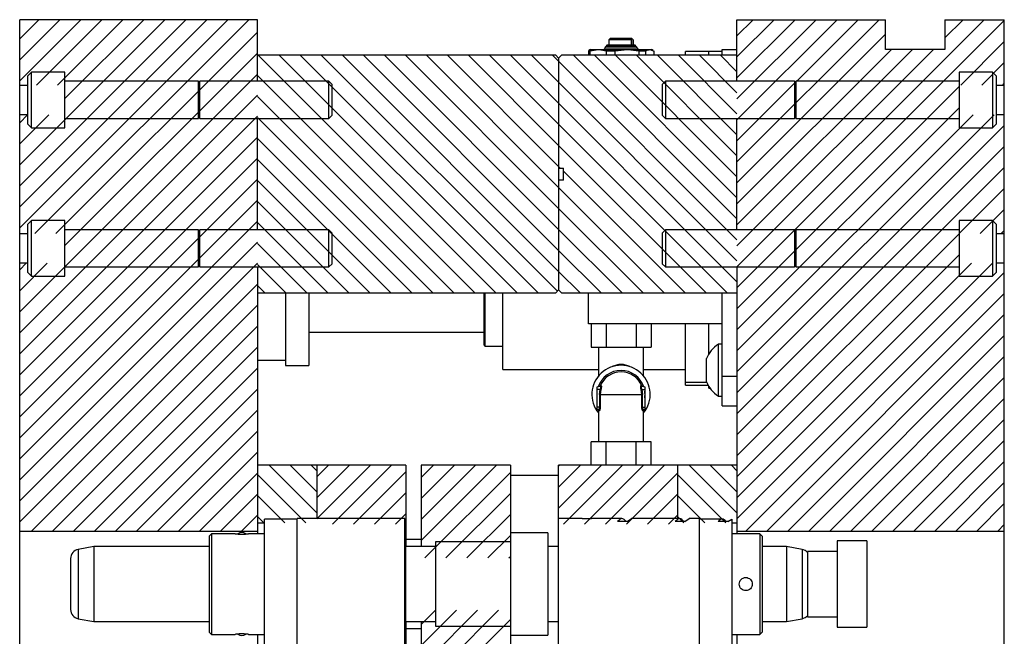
# Model space of a CAD drawing. Header units: inches. Extents: x 1880 to 2363, y -453 to -54.
# Tile 697 of 1056: x 1968 to 1976, y -119 to -114. Entities that reach past the tile are written whole.
import ezdxf

# ---------------------------------------------------------------- set-up
doc = ezdxf.new("R2010")
doc.units = ezdxf.units.IN
doc.header["$LTSCALE"] = 0.5
doc.header["$MEASUREMENT"] = 0
doc.layers.add('SID-M-F', color=202, linetype='Continuous')
doc.layers.add('SID-M-S', color=105, linetype='Continuous')

msp = doc.modelspace()

# ---------------------------------------------------------------- linework, layer by layer
at = {"layer": 'SID-M-F', "linetype": 'Continuous'}
for p, q in [((1968.11348, -114.11953), (1968.27369, -113.95932)), ((1968.11348, -114.2963), (1968.45047, -113.95932)), ((1968.11348, -114.47308), (1968.62725, -113.95932)), ((1968.11348, -115.18019), (1969.33435, -113.95932)), ((1968.11348, -115.35696), (1969.51113, -113.95932)), ((1968.11348, -115.53374), (1969.68791, -113.95932)), ((1968.11348, -115.71052), (1969.86468, -113.95932)), ((1968.24169, -115.75909), (1970.04146, -113.95932)), ((1968.25425, -114.50909), (1968.80402, -113.95932)), ((1968.43103, -114.50909), (1968.9808, -113.95932)), ((1968.49348, -114.62341), (1969.15758, -113.95932)), ((1974.14848, -114.09493), (1974.2841, -113.95932)), ((1974.14848, -114.27171), (1974.46088, -113.95932)), ((1974.14848, -114.44849), (1974.63765, -113.95932)), ((1974.14848, -114.62526), (1974.81443, -113.95932)), ((1974.14848, -114.80204), (1974.99121, -113.95932)), ((1974.14848, -114.97882), (1975.16798, -113.95932)), ((1974.14848, -115.15559), (1975.34476, -113.95932)), ((1974.14848, -116.03948), (1976.22864, -113.95932)), ((1974.14848, -116.21625), (1976.39848, -113.96625)), ((1975.89848, -114.1127), (1976.05187, -113.95932)), ((1968.41846, -115.75909), (1970.11348, -114.06407)), ((1974.14848, -115.33237), (1975.39848, -114.08237)), ((1976.03242, -114.50909), (1976.39848, -114.14303)), ((1968.49348, -115.86085), (1970.11348, -114.24085)), ((1974.14848, -115.50915), (1975.44831, -114.20932)), ((1974.14848, -115.68592), (1975.62509, -114.20932)), ((1974.14848, -115.8627), (1975.80187, -114.20932)), ((1972.12128, -116.25932), (1970.12128, -114.25932)), ((1972.29806, -116.25932), (1970.29806, -114.25932)), ((1972.47484, -116.25932), (1970.47484, -114.25932)), ((1972.63755, -116.24525), (1970.65161, -114.25932)), ((1972.64848, -116.07941), (1970.82839, -114.25932)), ((1972.64848, -115.90263), (1971.00517, -114.25932)), ((1972.64848, -115.72586), (1971.18194, -114.25932)), ((1972.64848, -115.54908), (1971.35872, -114.25932)), ((1972.64848, -115.3723), (1971.5355, -114.25932)), ((1972.64848, -115.19553), (1971.71227, -114.25932)), ((1972.64848, -115.01875), (1971.88905, -114.25932)), ((1974.06583, -116.25932), (1972.06583, -114.25932)), ((1974.14848, -116.1652), (1972.2426, -114.25932)), ((1974.14848, -115.98842), (1972.41938, -114.25932)), ((1974.14848, -115.81164), (1972.59616, -114.25932)), ((1974.14848, -115.63487), (1972.77293, -114.25932)), ((1974.14848, -115.45809), (1972.94971, -114.25932)), ((1974.14848, -115.28131), (1973.12649, -114.25932)), ((1974.14848, -115.10454), (1973.30326, -114.25932)), ((1974.14848, -114.92776), (1973.48004, -114.25932)), ((1974.14848, -114.75098), (1973.65682, -114.25932)), ((1974.14848, -114.57421), (1973.83359, -114.25932)), ((1974.14848, -114.39743), (1974.01037, -114.25932)), ((1976.2092, -114.50909), (1976.39848, -114.31981)), ((1968.11348, -116.41762), (1970.11348, -114.41762)), ((1971.94451, -116.25932), (1970.11348, -114.42829)), ((1976.38598, -114.50909), (1976.39848, -114.49658)), ((1974.14848, -116.39303), (1976.01848, -114.52303)), ((1968.11348, -116.5944), (1970.11348, -114.5944)), ((1971.76773, -116.25932), (1970.11348, -114.60507)), ((1974.14848, -116.56981), (1976.01848, -114.69981)), ((1968.11348, -114.82663), (1968.18058, -114.75954)), ((1968.11348, -115.00341), (1968.35735, -114.75954)), ((1968.11348, -116.77118), (1970.11348, -114.77118)), ((1971.59095, -116.25932), (1970.11348, -114.78185)), ((1974.14848, -116.74658), (1976.13553, -114.75954)), ((1974.14848, -116.92336), (1976.3123, -114.75954)), ((1974.14848, -117.10014), (1976.39848, -114.85014)), ((1968.11348, -116.94795), (1970.11348, -114.94795)), ((1971.41418, -116.25932), (1970.11348, -114.95862)), ((1973.88905, -116.25932), (1972.64848, -115.01875)), ((1974.14848, -117.27691), (1976.39848, -115.02691)), ((1968.11348, -117.12473), (1970.11348, -115.12473)), ((1971.2374, -116.25932), (1970.11348, -115.1354)), ((1972.66227, -115.20932), (1972.64848, -115.19553)), ((1973.71227, -116.25932), (1972.68848, -115.23553)), ((1974.14848, -117.45369), (1976.39848, -115.20369)), ((1968.11348, -117.30151), (1970.11348, -115.30151)), ((1971.06062, -116.25932), (1970.11348, -115.31218)), ((1973.5355, -116.25932), (1972.64848, -115.3723)), ((1976.01986, -115.75909), (1976.39848, -115.38047)), ((1968.11348, -117.47828), (1970.11348, -115.47828)), ((1970.88385, -116.25932), (1970.11348, -115.48895)), ((1973.35872, -116.25932), (1972.64848, -115.54908)), ((1976.19664, -115.75909), (1976.39848, -115.55724)), ((1968.11348, -117.65506), (1970.11348, -115.65506)), ((1970.70707, -116.25932), (1970.11348, -115.66573)), ((1973.18194, -116.25932), (1972.64848, -115.72586)), ((1976.37341, -115.75909), (1976.39848, -115.73402)), ((1974.14848, -117.63047), (1976.01848, -115.76047)), ((1968.11348, -117.83184), (1970.11348, -115.83184)), ((1970.53029, -116.25932), (1970.11348, -115.84251)), ((1973.00517, -116.25932), (1972.64848, -115.90263)), ((1974.14848, -117.80724), (1976.01848, -115.93724)), ((1968.11348, -118.00861), (1970.11348, -116.00861)), ((1968.11348, -116.06407), (1968.16801, -116.00954)), ((1968.11348, -116.24085), (1968.34479, -116.00954)), ((1970.35352, -116.25932), (1970.11348, -116.01928)), ((1974.14848, -117.98402), (1976.12296, -116.00954)), ((1974.14848, -118.1608), (1976.29974, -116.00954)), ((1972.82839, -116.25932), (1972.64848, -116.07941)), ((1974.22326, -118.2628), (1976.39848, -116.08757)), ((1968.11348, -118.18539), (1970.11348, -116.18539)), ((1970.17674, -116.25932), (1970.11348, -116.19606)), ((1974.40003, -118.2628), (1976.39848, -116.26435)), ((1968.21285, -118.2628), (1970.11348, -116.36217)), ((1974.57681, -118.2628), (1976.39848, -116.44113)), ((1968.38963, -118.2628), (1970.11348, -116.53894)), ((1974.75359, -118.2628), (1976.39848, -116.6179)), ((1968.5664, -118.2628), (1970.11348, -116.71572)), ((1974.93036, -118.2628), (1976.39848, -116.79468)), ((1968.74318, -118.2628), (1970.11348, -116.8925)), ((1975.10714, -118.2628), (1976.39848, -116.97146)), ((1968.91996, -118.2628), (1970.11348, -117.06927)), ((1975.28392, -118.2628), (1976.39848, -117.14823)), ((1969.09673, -118.2628), (1970.11348, -117.24605)), ((1975.46069, -118.2628), (1976.39848, -117.32501)), ((1969.27351, -118.2628), (1970.11348, -117.42283)), ((1975.63747, -118.2628), (1976.39848, -117.50179)), ((1969.45029, -118.2628), (1970.11348, -117.5996)), ((1970.61348, -118.11027), (1970.21253, -117.70932)), ((1970.61348, -117.9335), (1970.3893, -117.70932)), ((1970.61348, -117.75672), (1970.56608, -117.70932)), ((1970.61348, -117.80671), (1970.71088, -117.70932)), ((1970.61348, -117.98349), (1970.88765, -117.70932)), ((1970.61348, -118.16026), (1971.06443, -117.70932)), ((1970.74437, -118.20615), (1971.24121, -117.70932)), ((1971.49199, -117.81209), (1971.59476, -117.70932)), ((1971.49199, -117.98887), (1971.77154, -117.70932)), ((1971.49199, -118.16564), (1971.94831, -117.70932)), ((1971.49199, -118.34242), (1972.12509, -117.70932)), ((1972.64848, -117.71625), (1972.65542, -117.70932)), ((1972.64848, -117.89303), (1972.8322, -117.70932)), ((1972.64848, -118.06981), (1973.00897, -117.70932)), ((1972.68892, -118.20615), (1973.18575, -117.70932)), ((1972.86569, -118.20615), (1973.36253, -117.70932)), ((1973.04247, -118.20615), (1973.53931, -117.70932)), ((1974.14848, -118.10974), (1973.74806, -117.70932)), ((1974.14848, -117.93296), (1973.92484, -117.70932)), ((1974.14848, -117.75619), (1974.10161, -117.70932)), ((1975.81425, -118.2628), (1976.39848, -117.67856)), ((1969.62706, -118.2628), (1970.11348, -117.77638)), ((1970.52021, -118.19378), (1970.11348, -117.78705)), ((1970.92115, -118.20615), (1971.36348, -117.76382)), ((1971.52227, -118.48892), (1972.24199, -117.7692)), ((1973.21925, -118.20615), (1973.64848, -117.77691)), ((1974.05574, -118.19378), (1973.64848, -117.78652)), ((1975.99102, -118.2628), (1976.39848, -117.85534)), ((1969.80384, -118.2628), (1970.11348, -117.95316)), ((1970.34343, -118.19378), (1970.11348, -117.96383)), ((1971.09793, -118.20615), (1971.36348, -117.94059)), ((1971.69904, -118.48892), (1972.24199, -117.94597)), ((1973.39602, -118.20615), (1973.64848, -117.95369)), ((1973.87897, -118.19378), (1973.64848, -117.96329)), ((1976.1678, -118.2628), (1976.39848, -118.03212)), ((1969.98062, -118.2628), (1970.11348, -118.12993)), ((1970.16666, -118.19378), (1970.11348, -118.1406)), ((1971.2747, -118.20615), (1971.36348, -118.11737)), ((1971.87582, -118.48892), (1972.24199, -118.12275)), ((1973.5728, -118.20615), (1973.64848, -118.13047)), ((1973.70219, -118.19378), (1973.64848, -118.14007)), ((1976.34458, -118.2628), (1976.39848, -118.20889)), ((1972.0526, -118.48892), (1972.24199, -118.29953)), ((1972.22937, -118.48892), (1972.24199, -118.4763)), ((1971.49199, -119.04953), (1971.6118, -118.92971)), ((1971.49199, -119.2263), (1971.78858, -118.92971)), ((1971.49199, -119.40308), (1971.96535, -118.92971)), ((1971.64426, -119.42759), (1972.14213, -118.92971)), ((1971.77199, -119.47663), (1972.24199, -119.00663))]:
    msp.add_line(p, q, dxfattribs=at)
at = {"layer": 'SID-M-S'}
for p, q in [((1968.11348, -115.75909), (1968.11348, -113.95932)), ((1970.11348, -113.95932), (1968.11348, -113.95932)), ((1970.11348, -114.47807), (1970.11348, -113.95932)), ((1974.14848, -113.95932), (1975.39848, -113.95932)), ((1974.14848, -114.47807), (1974.14848, -113.95932)), ((1975.39848, -114.20932), (1975.39848, -113.95932)), ((1975.89848, -113.95932), (1975.89848, -114.20932)), ((1975.89848, -113.95932), (1976.39848, -113.95932)), ((1976.39848, -115.75909), (1976.39848, -113.95932)), ((1973.08293, -114.11692), (1973.07112, -114.12873)), ((1973.07112, -114.12873), (1973.07112, -114.17352)), ((1973.26243, -114.12873), (1973.07112, -114.12873)), ((1973.26404, -114.11692), (1973.08293, -114.11692)), ((1973.26243, -114.17313), (1973.26243, -114.12873)), ((1973.27585, -114.12873), (1973.26404, -114.11692)), ((1973.27497, -114.12873), (1973.27497, -114.17313)), ((1973.27585, -114.12873), (1973.27497, -114.12873)), ((1973.27585, -114.17352), (1973.27585, -114.12873)), ((1972.90394, -114.21988), (1972.89833, -114.22259)), ((1972.89833, -114.22259), (1972.91393, -114.22259)), ((1972.89833, -114.22259), (1972.89833, -114.25932)), ((1972.91758, -114.21123), (1972.90352, -114.21935)), ((1972.91393, -114.22259), (1972.98161, -114.21123)), ((1972.91393, -114.25932), (1972.91393, -114.22259)), ((1972.91758, -114.21123), (1973.42939, -114.21123)), ((1973.30933, -114.19861), (1973.03764, -114.19861)), ((1973.05461, -114.17468), (1973.04544, -114.18371)), ((1973.30152, -114.18371), (1973.04544, -114.18371)), ((1973.04929, -114.22259), (1973.12393, -114.22259)), ((1973.04929, -114.22259), (1973.04929, -114.25932)), ((1973.29236, -114.17468), (1973.05461, -114.17468)), ((1973.28957, -114.17352), (1973.05739, -114.17352)), ((1973.12393, -114.22259), (1973.22418, -114.21123)), ((1973.12393, -114.25932), (1973.12393, -114.22259)), ((1973.27497, -114.17313), (1973.26243, -114.17313)), ((1973.30152, -114.18371), (1973.29236, -114.17468)), ((1973.32444, -114.22259), (1973.32444, -114.25932)), ((1973.32444, -114.22259), (1973.38348, -114.22259)), ((1973.38348, -114.25932), (1973.38348, -114.22259)), ((1973.41606, -114.21123), (1973.44306, -114.22065)), ((1973.44345, -114.21935), (1973.42939, -114.21123)), ((1973.44864, -114.22259), (1973.44864, -114.25932)), ((1973.91226, -114.22652), (1973.71541, -114.22652)), ((1973.71541, -114.25932), (1973.71541, -114.22652)), ((1973.91226, -114.25932), (1973.91226, -114.22652)), ((1974.02348, -114.22703), (1973.91226, -114.22703)), ((1974.02348, -114.20932), (1974.14848, -114.20932)), ((1974.02348, -114.25932), (1974.02348, -114.20932)), ((1975.89848, -114.20932), (1975.39848, -114.20932)), ((1972.62348, -114.25932), (1970.11348, -114.25932)), ((1972.62348, -114.25932), (1972.64848, -114.28432)), ((1972.64848, -114.28432), (1972.67348, -114.25932)), ((1972.64848, -114.28432), (1972.64848, -116.23432)), ((1974.14848, -114.25932), (1972.67348, -114.25932)), ((1968.21223, -114.39994), (1968.18098, -114.43119)), ((1968.49348, -114.39994), (1968.21223, -114.39994)), ((1968.21223, -114.86869), (1968.21223, -114.39994)), ((1968.49348, -114.86869), (1968.49348, -114.39994)), ((1976.29973, -114.39994), (1976.01848, -114.39994)), ((1976.01848, -114.39994), (1976.01848, -114.86869)), ((1976.33098, -114.43119), (1976.29973, -114.39994)), ((1976.29973, -114.39994), (1976.29973, -114.86869)), ((1968.18098, -114.83744), (1968.18098, -114.43119)), ((1969.61888, -114.47807), (1968.49348, -114.47807)), ((1969.61888, -114.79057), (1969.61888, -114.47807)), ((1969.62898, -114.47807), (1969.6204, -114.50162)), ((1970.71573, -114.47807), (1969.62898, -114.47807)), ((1969.62898, -114.79057), (1969.62898, -114.47807)), ((1970.74348, -114.50582), (1970.71573, -114.47807)), ((1970.71573, -114.79057), (1970.71573, -114.47807)), ((1973.54623, -114.47807), (1973.51848, -114.50582)), ((1974.63299, -114.47807), (1973.54623, -114.47807)), ((1973.54623, -114.47807), (1973.54623, -114.79057)), ((1974.64156, -114.50162), (1974.63299, -114.47807)), ((1974.63299, -114.47807), (1974.63299, -114.79057)), ((1976.01848, -114.47807), (1974.64309, -114.47807)), ((1974.64309, -114.47807), (1974.64309, -114.79057)), ((1976.33098, -114.43119), (1976.33098, -114.83744)), ((1968.11348, -114.50909), (1968.18098, -114.50909)), ((1969.6204, -114.76701), (1969.6204, -114.50162)), ((1970.74348, -114.76282), (1970.74348, -114.50582)), ((1973.51848, -114.50582), (1973.51848, -114.76282)), ((1974.64156, -114.50162), (1974.64156, -114.76701)), ((1976.33098, -114.50909), (1976.39848, -114.50909)), ((1968.18098, -114.75954), (1968.11348, -114.75954)), ((1968.49348, -114.79057), (1969.61888, -114.79057)), ((1969.6204, -114.76701), (1969.62898, -114.79057)), ((1969.62898, -114.79057), (1970.71573, -114.79057)), ((1970.11348, -115.72807), (1970.11348, -114.79057)), ((1970.71573, -114.79057), (1970.74348, -114.76282)), ((1973.51848, -114.76282), (1973.54623, -114.79057)), ((1973.54623, -114.79057), (1974.63299, -114.79057)), ((1974.14848, -115.72807), (1974.14848, -114.79057)), ((1974.63299, -114.79057), (1974.64156, -114.76701)), ((1974.64309, -114.79057), (1976.01848, -114.79057)), ((1976.39848, -114.75954), (1976.33098, -114.75954)), ((1968.18098, -114.83744), (1968.21223, -114.86869)), ((1968.21223, -114.86869), (1968.49348, -114.86869)), ((1976.01848, -114.86869), (1976.29973, -114.86869)), ((1976.29973, -114.86869), (1976.33098, -114.83744)), ((1972.64848, -115.20932), (1972.68848, -115.20932)), ((1972.68848, -115.30932), (1972.68848, -115.20932)), ((1972.68848, -115.30932), (1972.64848, -115.30932)), ((1968.21223, -115.64994), (1968.18098, -115.68119)), ((1968.49348, -115.64994), (1968.21223, -115.64994)), ((1968.21223, -116.11869), (1968.21223, -115.64994)), ((1968.49348, -116.11869), (1968.49348, -115.64994)), ((1976.29973, -115.64994), (1976.01848, -115.64994)), ((1976.01848, -115.64994), (1976.01848, -116.11869)), ((1976.33098, -115.68119), (1976.29973, -115.64994)), ((1976.29973, -115.64994), (1976.29973, -116.11869)), ((1968.18098, -116.08744), (1968.18098, -115.68119)), ((1969.61888, -115.72807), (1968.49348, -115.72807)), ((1969.61888, -116.04057), (1969.61888, -115.72807)), ((1969.62898, -115.72807), (1969.6204, -115.75162)), ((1970.71573, -115.72807), (1969.62898, -115.72807)), ((1969.62898, -116.04057), (1969.62898, -115.72807)), ((1970.74348, -115.75582), (1970.71573, -115.72807)), ((1970.71573, -116.04057), (1970.71573, -115.72807)), ((1973.54623, -115.72807), (1973.51848, -115.75582)), ((1974.63299, -115.72807), (1973.54623, -115.72807)), ((1973.54623, -115.72807), (1973.54623, -116.04057)), ((1974.64156, -115.75162), (1974.63299, -115.72807)), ((1974.63299, -115.72807), (1974.63299, -116.04057)), ((1976.01848, -115.72807), (1974.64309, -115.72807)), ((1974.64309, -115.72807), (1974.64309, -116.04057)), ((1976.33098, -115.68119), (1976.33098, -116.08744)), ((1968.11348, -115.75909), (1968.18098, -115.75909)), ((1968.11348, -125.80919), (1968.11348, -115.75909)), ((1969.6204, -116.01701), (1969.6204, -115.75162)), ((1970.74348, -116.01282), (1970.74348, -115.75582)), ((1973.51848, -115.75582), (1973.51848, -116.01282)), ((1974.64156, -115.75162), (1974.64156, -116.01701)), ((1976.33098, -115.75909), (1976.39848, -115.75909)), ((1976.39848, -127.05919), (1976.39848, -115.75909)), ((1968.18098, -116.00954), (1968.11348, -116.00954)), ((1968.49348, -116.04057), (1969.61888, -116.04057)), ((1969.6204, -116.01701), (1969.62898, -116.04057)), ((1969.62898, -116.04057), (1970.71573, -116.04057)), ((1970.11348, -116.04057), (1970.11348, -118.28609)), ((1970.71573, -116.04057), (1970.74348, -116.01282)), ((1973.51848, -116.01282), (1973.54623, -116.04057)), ((1973.54623, -116.04057), (1974.63299, -116.04057)), ((1974.14848, -116.04057), (1974.14848, -118.28609)), ((1974.63299, -116.04057), (1974.64156, -116.01701)), ((1974.64309, -116.04057), (1976.01848, -116.04057)), ((1976.39848, -116.00954), (1976.33098, -116.00954)), ((1968.18098, -116.08744), (1968.21223, -116.11869)), ((1968.21223, -116.11869), (1968.49348, -116.11869)), ((1976.01848, -116.11869), (1976.29973, -116.11869)), ((1976.29973, -116.11869), (1976.33098, -116.08744)), ((1972.64848, -116.23432), (1972.62348, -116.25932)), ((1972.67348, -116.25932), (1972.64848, -116.23432)), ((1970.11348, -116.25932), (1972.62348, -116.25932)), ((1970.3497, -116.25932), (1970.3497, -116.86853)), ((1970.54655, -116.25932), (1970.54655, -116.86853)), ((1972.0225, -116.69947), (1972.0225, -116.25932)), ((1972.03037, -116.70735), (1972.03037, -116.25932)), ((1972.17998, -116.9042), (1972.17998, -116.25932)), ((1972.67348, -116.25932), (1974.14848, -116.25932)), ((1972.89848, -116.51832), (1972.89848, -116.25932)), ((1974.02348, -117.20932), (1974.02348, -116.25932)), ((1974.02348, -116.51832), (1972.89848, -116.51832)), ((1972.92089, -116.51832), (1972.92089, -116.71632)), ((1973.04719, -116.51832), (1973.04719, -116.71632)), ((1973.29978, -116.51832), (1973.29978, -116.71632)), ((1973.42607, -116.51832), (1973.42607, -116.71632)), ((1973.71541, -117.03456), (1973.71541, -116.51832)), ((1973.91226, -116.77214), (1973.91226, -116.51832)), ((1970.54655, -116.58924), (1972.0225, -116.58924)), ((1972.03037, -116.70735), (1972.17998, -116.70735)), ((1972.92089, -116.71632), (1973.42607, -116.71632)), ((1972.98348, -116.71632), (1972.98348, -116.95835)), ((1973.36348, -116.95835), (1973.36348, -116.71632)), ((1974.02348, -116.69082), (1973.99248, -116.69082)), ((1973.99248, -117.12782), (1973.99248, -116.69082)), ((1973.89148, -117.00682), (1973.89148, -116.81182)), ((1970.11348, -116.82546), (1970.3497, -116.82546)), ((1970.3497, -116.86853), (1970.54655, -116.86853)), ((1973.17348, -116.86082), (1973.17348, -116.87096)), ((1972.17998, -116.9042), (1972.98348, -116.9042)), ((1973.36348, -116.9042), (1973.71541, -116.9042)), ((1974.02348, -116.95932), (1974.14848, -116.95932)), ((1972.97348, -117.05048), (1972.99774, -117.04398)), ((1972.97348, -117.24048), (1972.97348, -117.05048)), ((1972.9985, -117.03979), (1973.00407, -117.0383)), ((1973.3429, -117.0383), (1973.34847, -117.03979)), ((1973.34923, -117.04398), (1973.37348, -117.05048)), ((1973.37348, -117.05048), (1973.37348, -117.24048)), ((1973.71541, -117.01066), (1973.89314, -117.01066)), ((1973.71541, -117.03456), (1973.90512, -117.03456)), ((1973.91226, -117.06168), (1973.91226, -117.0465)), ((1973.91226, -117.06168), (1973.92264, -117.06168)), ((1972.97143, -117.11382), (1972.97348, -117.08505)), ((1972.97348, -117.14258), (1972.97143, -117.11382)), ((1972.99774, -117.07048), (1972.97348, -117.07048)), ((1972.99188, -117.11382), (1972.99774, -117.07048)), ((1972.99188, -117.11382), (1973.35509, -117.11382)), ((1972.99188, -117.11382), (1972.99188, -117.22048)), ((1973.00407, -117.07265), (1972.9985, -117.11382)), ((1972.9985, -117.11382), (1972.9985, -117.22048)), ((1973.34847, -117.11382), (1973.3429, -117.07265)), ((1973.34847, -117.22048), (1973.34847, -117.11382)), ((1973.34923, -117.07048), (1973.35509, -117.11382)), ((1973.34923, -117.07048), (1973.37348, -117.07048)), ((1973.35509, -117.22048), (1973.35509, -117.11382)), ((1973.99248, -117.12782), (1974.02348, -117.12782)), ((1972.99188, -117.22048), (1972.97348, -117.22048)), ((1973.35509, -117.22048), (1973.37348, -117.22048)), ((1974.02348, -117.20932), (1974.14848, -117.20932)), ((1972.98082, -117.24245), (1972.97348, -117.24048)), ((1972.98348, -117.25094), (1972.98348, -117.51132)), ((1973.36348, -117.51132), (1973.36348, -117.25094)), ((1973.36614, -117.24245), (1973.37348, -117.24048)), ((1973.37129, -117.24108), (1973.36827, -117.2423)), ((1972.92089, -117.70932), (1972.92089, -117.51132)), ((1973.42607, -117.51132), (1972.92089, -117.51132)), ((1973.04719, -117.70932), (1973.04719, -117.51132)), ((1973.29978, -117.70932), (1973.29978, -117.51132)), ((1973.42607, -117.70932), (1973.42607, -117.51132)), ((1971.36348, -117.70932), (1970.11348, -117.70932)), ((1970.61348, -117.70932), (1970.61348, -118.15813)), ((1971.36348, -117.70932), (1971.36348, -118.39436)), ((1971.49199, -117.70932), (1971.49199, -118.39436)), ((1972.24199, -117.70932), (1971.49199, -117.70932)), ((1972.24199, -117.70932), (1972.24199, -119.48932)), ((1972.64848, -121.27624), (1972.64848, -117.70932)), ((1974.14848, -117.70932), (1972.64848, -117.70932)), ((1973.64848, -117.70932), (1973.64848, -118.15813)), ((1972.64549, -117.79682), (1972.24199, -117.79682)), ((1972.64549, -117.79682), (1972.64549, -118.39436)), ((1972.64848, -117.94682), (1972.64549, -117.94382)), ((1970.11348, -118.19378), (1970.17238, -118.19378)), ((1970.44797, -118.16207), (1970.17238, -118.16207)), ((1970.17238, -119.25656), (1970.17238, -118.16207)), ((1971.35348, -118.15813), (1970.44797, -118.15813)), ((1970.44797, -119.2605), (1970.44797, -118.15813)), ((1971.35348, -119.2605), (1971.35348, -118.15813)), ((1971.35348, -118.20615), (1971.36348, -118.20615)), ((1972.84529, -118.15813), (1972.64848, -118.15813)), ((1972.84533, -118.15813), (1972.92608, -118.15813)), ((1973.18079, -118.15813), (1972.92612, -118.15813)), ((1973.22527, -118.18176), (1973.14452, -118.18176)), ((1973.22527, -118.18176), (1973.26153, -118.15813)), ((1973.66635, -118.15813), (1973.26153, -118.15813)), ((1973.71083, -118.18176), (1973.63008, -118.18176)), ((1973.71083, -118.18176), (1973.7471, -118.15813)), ((1973.82959, -118.15813), (1973.7471, -118.15813)), ((1973.82959, -118.15813), (1973.82959, -119.2605)), ((1974.02443, -118.16207), (1973.82959, -118.16207)), ((1974.07213, -118.18176), (1973.99138, -118.18176)), ((1974.07213, -118.18176), (1974.10518, -118.16207)), ((1974.10518, -118.16207), (1974.10518, -119.25656)), ((1974.10518, -118.19378), (1974.14848, -118.19378)), ((1968.11348, -118.2628), (1970.11348, -118.2628)), ((1969.72663, -118.28609), (1969.70695, -118.30577)), ((1969.70695, -118.30577), (1969.70695, -119.11286)), ((1969.92742, -118.28609), (1969.72663, -118.28609)), ((1969.72663, -118.28609), (1969.72663, -119.13254)), ((1970.17238, -118.28609), (1970.03765, -118.28609)), ((1971.36049, -118.30577), (1971.35348, -118.29876)), ((1971.36049, -118.30577), (1971.36049, -119.11286)), ((1972.55695, -118.27821), (1972.24199, -118.27821)), ((1972.55695, -118.27821), (1972.55695, -119.14042)), ((1972.64549, -118.27481), (1972.64848, -118.27182)), ((1974.34081, -118.28609), (1974.10518, -118.28609)), ((1974.14848, -118.2628), (1976.39848, -118.2628)), ((1974.36049, -118.30577), (1974.34081, -118.28609)), ((1974.34081, -118.28609), (1974.34081, -119.13254)), ((1974.36049, -118.30577), (1974.36049, -119.11286)), ((1971.49199, -118.33432), (1971.36348, -118.33432)), ((1972.24199, -118.35499), (1971.61207, -118.35499)), ((1971.61207, -118.35499), (1971.61207, -119.06365)), ((1975.24199, -118.34682), (1974.99199, -118.34682)), ((1974.99199, -118.34682), (1974.99199, -119.07182)), ((1975.24199, -118.34682), (1975.24199, -119.07182)), ((1968.73805, -118.39436), (1968.60627, -118.41759)), ((1968.60627, -118.41759), (1968.60627, -119.00104)), ((1969.70695, -118.39436), (1968.73805, -118.39436)), ((1968.73805, -118.39436), (1968.73805, -119.02428)), ((1971.61207, -118.39436), (1971.36049, -118.39436)), ((1972.64848, -118.39436), (1972.55695, -118.39436)), ((1974.56482, -118.39436), (1974.36049, -118.39436)), ((1974.69661, -118.41759), (1974.56482, -118.39436)), ((1974.56482, -118.39436), (1974.56482, -119.02428)), ((1974.69661, -118.41759), (1974.69661, -119.00104)), ((1974.99199, -118.43432), (1974.74199, -118.43432)), ((1974.74199, -118.43432), (1974.74199, -118.98432)), ((1968.5412, -118.49514), (1968.5412, -118.9235)), ((1968.60627, -119.00104), (1968.73805, -119.02428)), ((1968.73805, -119.02428), (1969.70695, -119.02428)), ((1971.36049, -119.02428), (1971.61207, -119.02428)), ((1971.36348, -119.02428), (1971.36348, -121.09932)), ((1971.49199, -119.02428), (1971.49199, -120.69332)), ((1972.55695, -119.02428), (1972.64848, -119.02428)), ((1974.36049, -119.02428), (1974.56482, -119.02428)), ((1974.56482, -119.02428), (1974.69661, -119.00104)), ((1974.74199, -118.98432), (1974.99199, -118.98432)), ((1969.70695, -119.11286), (1969.72663, -119.13254)), ((1969.72663, -119.13254), (1969.92743, -119.13254)), ((1970.03765, -119.13254), (1970.17238, -119.13254)), ((1970.11348, -119.13254), (1970.11348, -122.78609)), ((1971.35348, -119.11987), (1971.36049, -119.11286)), ((1971.36348, -119.08432), (1971.49199, -119.08432)), ((1971.61207, -119.06365), (1972.24199, -119.06365)), ((1974.10518, -119.13254), (1974.34081, -119.13254)), ((1974.14848, -119.13254), (1974.14848, -122.78609)), ((1974.34081, -119.13254), (1974.36049, -119.11286)), ((1974.99199, -119.07182), (1975.24199, -119.07182)), ((1972.24199, -119.14042), (1972.55695, -119.14042))]:
    msp.add_line(p, q, dxfattribs=at)
for centre, radius, start, end in [((1973.02213, -114.19587), 0.01575, 282.838579, 350.000027), ((1973.06479, -114.20334), 0.02756, 134.589953, 170.119986), ((1973.05739, -114.17746), 0.00394, 90, 134.999216), ((1973.28957, -114.17746), 0.00394, 45.000784, 90), ((1973.28218, -114.20334), 0.02756, 9.880014, 45.410047), ((1973.32484, -114.19587), 0.01575, 189.999973, 257.161421), ((1969.61967, -114.50135), 0.000787, 180, 340), ((1974.6423, -114.50135), 0.000787, 200, 0), ((1969.61967, -114.76728), 0.000787, 20, 180), ((1974.6423, -114.76728), 0.000787, 0, 160), ((1969.61967, -115.75135), 0.000787, 180, 340), ((1974.6423, -115.75135), 0.000787, 200, 0), ((1969.61967, -116.01728), 0.000787, 20, 180), ((1974.6423, -116.01728), 0.000787, 0, 160), ((1972.03037, -116.69947), 0.00787, 180, 270), ((1974.14024, -116.9168), 0.27, 123.177536, 157.118233), ((1973.17348, -117.11382), 0.2455, 320.708191, 219.291809), ((1973.17348, -117.11382), 0.20206, 18.982854, 161.017146), ((1973.17348, -117.11382), 0.19, 22.929802, 157.070198), ((1972.98929, -117.0359), 0.01, 285, 337.070198), ((1973.35768, -117.0359), 0.01, 202.929802, 255), ((1974.14024, -116.90183), 0.27, 202.881767, 236.822464), ((1973.17348, -117.11382), 0.20206, 351.816051, 8.183949), ((1969.98254, -118.3353), 0.05906, 53.884193, 125.856293), ((1968.61994, -118.49514), 0.07874, 100, 180), ((1974.68293, -118.49514), 0.07874, 41.409622, 80), ((1968.61994, -118.9235), 0.07874, 180, 260), ((1974.68293, -118.9235), 0.07874, 280, 318.590378), ((1969.98254, -119.08333), 0.05906, 234.305413, 305.643858)]:
    msp.add_arc(centre, radius, start, end, dxfattribs=at)
for points, knots in [([(1973.26243, -114.12873), (1973.25975, -114.12595), (1973.25594, -114.12201), (1973.25212, -114.11808), (1973.251, -114.11692)], [0, 0, 0, 0, 0.7055643, 1, 1, 1, 1]), ([(1972.98161, -114.21123), (1972.98393, -114.21125), (1973.00664, -114.21147), (1973.02911, -114.21733), (1973.04929, -114.22259)], [0, 0, 0, 0, 0.1020887, 1, 1, 1, 1]), ([(1973.22418, -114.21123), (1973.22762, -114.21125), (1973.26127, -114.21147), (1973.29456, -114.21733), (1973.32444, -114.22259)], [0, 0, 0, 0, 0.1020887, 1, 1, 1, 1]), ([(1973.38348, -114.22259), (1973.39005, -114.21873), (1973.40083, -114.21238), (1973.41178, -114.21155), (1973.41606, -114.21123)], [0, 0, 0, 0, 0.6094935, 1, 1, 1, 1]), ([(1973.17348, -116.86082), (1973.16068, -116.86174), (1973.13401, -116.86366), (1973.11136, -116.87515), (1973.09959, -116.88112)], [0, 0, 0, 0, 0.4802656, 1, 1, 1, 1]), ([(1973.24741, -116.88112), (1973.23604, -116.87534), (1973.21343, -116.86383), (1973.18675, -116.86182), (1973.17348, -116.86082)], [0, 0, 0, 0, 0.5029782, 1, 1, 1, 1]), ([(1973.00407, -117.0383), (1973.00375, -117.03896), (1973.00311, -117.04031), (1973.0016, -117.04197), (1972.9998, -117.04328), (1972.99842, -117.04375), (1972.99774, -117.04398)], [0, 0, 0, 0, 0.2467449, 0.4999991, 0.7532537, 1, 1, 1, 1]), ([(1972.99774, -117.04398), (1972.99838, -117.04392), (1972.99961, -117.04379), (1973.00099, -117.04506), (1973.00186, -117.04736), (1973.00217, -117.05078), (1973.00186, -117.05507), (1973.00099, -117.05992), (1972.99961, -117.06518), (1972.99838, -117.06866), (1972.99774, -117.07048)], [0, 0, 0, 0, 0.1315626, 0.2512161, 0.377661, 0.5000512, 0.6223838, 0.7488539, 0.8685771, 1, 1, 1, 1]), ([(1973.00407, -117.0383), (1973.00469, -117.03827), (1973.00591, -117.03821), (1973.00722, -117.04006), (1973.00802, -117.04322), (1973.00827, -117.04763), (1973.00798, -117.05301), (1973.00716, -117.05911), (1973.00586, -117.06579), (1973.00467, -117.07034), (1973.00407, -117.07265)], [0, 0, 0, 0, 0.1314575, 0.2583214, 0.3826687, 0.5065667, 0.6271707, 0.7483349, 0.8719717, 1, 1, 1, 1]), ([(1973.3429, -117.07265), (1973.3423, -117.07034), (1973.34111, -117.0658), (1973.33981, -117.05913), (1973.33899, -117.05303), (1973.3387, -117.04765), (1973.33894, -117.04324), (1973.33975, -117.04006), (1973.34106, -117.03821), (1973.34228, -117.03827), (1973.3429, -117.0383)], [0, 0, 0, 0, 0.1278516, 0.2513319, 0.3723531, 0.4928195, 0.6168557, 0.741346, 0.8683659, 1, 1, 1, 1]), ([(1973.3429, -117.0383), (1973.34319, -117.03891), (1973.34379, -117.04019), (1973.34522, -117.04183), (1973.34704, -117.04322), (1973.34849, -117.04373), (1973.34923, -117.04398)], [0, 0, 0, 0, 0.22724043, 0.47292215, 0.7326437, 1, 1, 1, 1]), ([(1973.34923, -117.07048), (1973.34859, -117.06866), (1973.34735, -117.06518), (1973.34598, -117.05992), (1973.34511, -117.05507), (1973.3448, -117.05078), (1973.34511, -117.04736), (1973.34597, -117.04506), (1973.34735, -117.04379), (1973.34859, -117.04392), (1973.34923, -117.04398)], [0, 0, 0, 0, 0.1314487, 0.2511467, 0.3776591, 0.4999489, 0.6223823, 0.7487841, 0.8684635, 1, 1, 1, 1]), ([(1972.99774, -117.07048), (1972.99842, -117.07069), (1972.9998, -117.0711), (1973.0016, -117.0717), (1973.00311, -117.07224), (1973.00375, -117.07251), (1973.00407, -117.07265)], [0, 0, 0, 0, 0.24674522, 0.49999994, 0.75325469, 1, 1, 1, 1]), ([(1973.3429, -117.07265), (1973.34322, -117.07251), (1973.34386, -117.07224), (1973.34537, -117.0717), (1973.34717, -117.0711), (1973.34855, -117.07069), (1973.34923, -117.07048)], [0, 0, 0, 0, 0.2467453, 0.5000001, 0.7532548, 1, 1, 1, 1]), ([(1972.99188, -117.22048), (1972.99182, -117.22205), (1972.99169, -117.22526), (1972.99081, -117.22967), (1972.98947, -117.23373), (1972.98731, -117.23821), (1972.98407, -117.24218), (1972.9819, -117.24236), (1972.98082, -117.24245)], [0, 0, 0, 0, 0.1201399, 0.2468608, 0.3613044, 0.4978623, 0.7500165, 1, 1, 1, 1]), ([(1972.9985, -117.22048), (1972.99845, -117.22258), (1972.99834, -117.22677), (1972.99755, -117.23285), (1972.99636, -117.23851), (1972.99479, -117.24349), (1972.99303, -117.24757), (1972.99121, -117.25042), (1972.98948, -117.25213), (1972.98849, -117.25211), (1972.988, -117.25211)], [0, 0, 0, 0, 0.1203331, 0.2400516, 0.3651555, 0.4919134, 0.6208484, 0.7498201, 0.8754155, 1, 1, 1, 1]), ([(1973.35897, -117.25211), (1973.35848, -117.25211), (1973.35749, -117.25213), (1973.35576, -117.25042), (1973.35394, -117.24757), (1973.35218, -117.24349), (1973.35061, -117.23851), (1973.34942, -117.23285), (1973.34862, -117.22677), (1973.34852, -117.22258), (1973.34847, -117.22048)], [0, 0, 0, 0, 0.1245407, 0.2501793, 0.3790626, 0.508087, 0.6347584, 0.7599494, 0.8796264, 1, 1, 1, 1]), ([(1973.36614, -117.24245), (1973.36506, -117.24236), (1973.3629, -117.24218), (1973.35966, -117.23821), (1973.35749, -117.23373), (1973.35616, -117.22967), (1973.35527, -117.22526), (1973.35515, -117.22205), (1973.35509, -117.22048)], [0, 0, 0, 0, 0.2499832, 0.5021377, 0.6387418, 0.7531398, 0.879895, 1, 1, 1, 1]), ([(1972.988, -117.25211), (1972.98791, -117.25105), (1972.98774, -117.24887), (1972.98618, -117.24591), (1972.98382, -117.24357), (1972.98181, -117.24282), (1972.98082, -117.24245)], [0, 0, 0, 0, 0.2420092, 0.4984772, 0.7557703, 1, 1, 1, 1]), ([(1972.98129, -117.24459), (1972.98194, -117.24556), (1972.9832, -117.24746), (1972.98339, -117.24973), (1972.98348, -117.25084)], [0, 0, 0, 0, 0.5145144, 1, 1, 1, 1]), ([(1972.988, -117.25211), (1972.98544, -117.25139), (1972.98257, -117.25058), (1972.98373, -117.25091), (1972.98386, -117.25094)], [0, 0, 0, 0, 0.8948339, 1, 1, 1, 1]), ([(1973.35897, -117.25211), (1973.35905, -117.25104), (1973.35923, -117.24885), (1973.3608, -117.2459), (1973.36315, -117.24356), (1973.36517, -117.24281), (1973.36614, -117.24245)], [0, 0, 0, 0, 0.2431196, 0.5000043, 0.7568865, 1, 1, 1, 1]), ([(1973.36311, -117.25094), (1973.36323, -117.25091), (1973.3644, -117.25058), (1973.36154, -117.25139), (1973.35897, -117.25211)], [0, 0, 0, 0, 0.1050915, 1, 1, 1, 1]), ([(1973.36348, -117.25084), (1973.36354, -117.25002), (1973.36366, -117.24836), (1973.36463, -117.24598), (1973.36615, -117.24383), (1973.36757, -117.24281), (1973.36827, -117.2423)], [0, 0, 0, 0, 0.2379132, 0.4890889, 0.7459905, 1, 1, 1, 1]), ([(1969.92742, -118.28609), (1969.92825, -118.2862), (1969.92991, -118.28642), (1969.94264, -118.2879), (1969.96082, -118.28929), (1969.98253, -118.28989), (1970.00412, -118.28931), (1970.02267, -118.28787), (1970.03411, -118.28656), (1970.03905, -118.28591), (1970.03765, -118.28609), (1970.03765, -118.28609)], [0, 0, 0, 0, 0.1248697, 0.2498658, 0.3748436, 0.4998001, 0.6247745, 0.7497699, 0.8747458, 0.9997035, 1, 1, 1, 1]), ([(1974.16758, -118.70932), (1974.16841, -118.71654), (1974.17007, -118.73098), (1974.18281, -118.7493), (1974.20099, -118.76155), (1974.22269, -118.76587), (1974.24434, -118.76156), (1974.26267, -118.74932), (1974.27492, -118.73101), (1974.27925, -118.70935), (1974.27495, -118.68769), (1974.26271, -118.66936), (1974.2444, -118.65709), (1974.22275, -118.65276), (1974.20105, -118.65706), (1974.18286, -118.66929), (1974.17008, -118.68761), (1974.16841, -118.70207), (1974.16758, -118.70932)], [0, 0, 0, 0, 0.062486, 0.1249819, 0.1874706, 0.2499488, 0.3124372, 0.3749358, 0.4374251, 0.4999039, 0.5623916, 0.6248896, 0.6873781, 0.7498573, 0.8123459, 0.8748441, 0.9373155, 1, 1, 1, 1]), ([(1970.03765, -119.13254), (1970.03683, -119.13243), (1970.03517, -119.13221), (1970.02244, -119.13073), (1970.00426, -119.12934), (1969.98255, -119.12874), (1969.96096, -119.12933), (1969.94241, -119.13077), (1969.93097, -119.13207), (1969.92603, -119.13272), (1969.92743, -119.13254), (1969.92743, -119.13254)], [0, 0, 0, 0, 0.1248697, 0.2498658, 0.3748436, 0.4998001, 0.6247745, 0.7497699, 0.8747458, 0.9997035, 1, 1, 1, 1])]:
    msp.add_open_spline(points, degree=3, knots=knots, dxfattribs=at)
for points in [[(1972.9985, -117.22048), (1972.99816, -117.22048), (1972.99747, -117.22048), (1972.9959, -117.22048), (1972.99403, -117.22048), (1972.99259, -117.22048), (1972.99188, -117.22048)], [(1973.34847, -117.22048), (1973.34881, -117.22048), (1973.34949, -117.22048), (1973.35107, -117.22048), (1973.35294, -117.22048), (1973.35437, -117.22048), (1973.35509, -117.22048)], [(1973.21705, -118.18176), (1973.20496, -118.16995), (1973.18079, -118.14632), (1973.15661, -118.16995), (1973.14452, -118.18176)], [(1973.70262, -118.18176), (1973.69053, -118.16995), (1973.66635, -118.14632), (1973.64217, -118.16995), (1973.63008, -118.18176)], [(1974.05748, -118.18176), (1974.04646, -118.17191), (1974.02443, -118.15223), (1974.0024, -118.17191), (1973.99138, -118.18176)]]:
    msp.add_open_spline(points, degree=3, dxfattribs=at)

doc.saveas('drawing.dxf')
